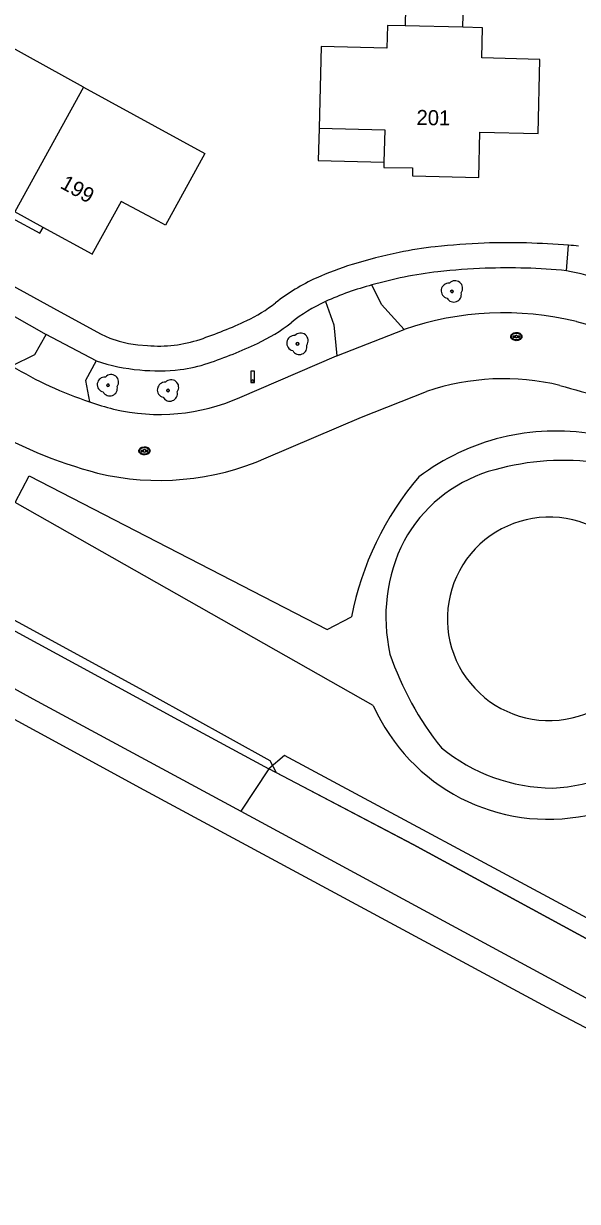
# Model space of a CAD drawing. Extents: x 194485 to 197793, y 468269 to 470822.
# Drawn here: x 197516.7 to 197560.7, y 468383.9 to 468477.4 of the extents above; entities that cross this region are included whole.
import ezdxf

# ---------------------------------------------------------------- set-up
doc = ezdxf.new("R2010")
doc.units = 0
for name, color, linetype in [('BGT begrenzing kruinlijn', 7, 'Continuous'), ('BGT grensvlak begroeid terreindeel', 7, 'Continuous'), ('BGT grensvlak begroeid terreindeel LR', 7, 'Continuous'), ('BGT grensvlak gebouwinstallatie plus 1', 7, 'Continuous'), ('BGT grensvlak pand op maaiveld', 7, 'Continuous'), ('BGT grensvlak pand op maaiveld LR', 7, 'Continuous'), ('BGT grensvlak vegetatieobject', 7, 'Continuous'), ('BGT grensvlak waterdeel', 7, 'Continuous'), ('BGT grensvlak wegdeel', 7, 'Continuous'), ('BGT lijnelement scheiding hek', 7, 'Continuous'), ('BGT puntobject paal lichtmast', 7, 'Continuous'), ('BGT puntobject put inspectie- rioolput', 7, 'Continuous'), ('BGT puntobject vegetatieobject boom', 7, 'Continuous'), ('BGT tekst huisnummerreeks', 7, 'Continuous')]:
    doc.layers.add(name, color=color, linetype=linetype)

msp = doc.modelspace()

# ---------------------------------------------------------------- linework, layer by layer
at = {"layer": 'BGT begrenzing kruinlijn'}
for centre, start, end in [((197558.464, 468430.134), 87.94662, 267.94764), ((197558.465, 468430.134), 267.94662, 87.94764)]:
    msp.add_arc(centre, 8.082, start, end, dxfattribs=at)
at = {"layer": 'BGT grensvlak begroeid terreindeel'}
msp.add_lwpolyline([(197019.583, 468701.214), (197091.487, 468661.826), (197280.71, 468557.748), (197386.189, 468500), (197454.514, 468462.593), (197487.133, 468444.874), (197528.996, 468422.121), (197536.205, 468418.22)], dxfattribs=at)
at = {"layer": 'BGT grensvlak begroeid terreindeel LR'}
msp.add_line((197536.205, 468418.22), (197533.985, 468414.849), dxfattribs=at)
for points in [[(197432.167, 468470.909), (197517.471, 468423.785), (197533.985, 468414.849)], [(197533.985, 468414.849), (197561.682, 468399.859), (197612.534, 468373.368), (197659.479, 468349.294), (197739.713, 468308.473), (197763.444, 468295.971)]]:
    msp.add_lwpolyline(points, dxfattribs=at)
at = {"layer": 'BGT grensvlak gebouwinstallatie plus 1'}
for points in [[(197551.623, 468477.121), (197551.697, 468480.056), (197547.096, 468480.171), (197547.023, 468477.236)], [(197540.191, 468469.112), (197540.12, 468466.533), (197545.349, 468466.402)], [(197515.782, 468461.99), (197518.02, 468460.762), (197518.283, 468461.228)]]:
    msp.add_lwpolyline(points, dxfattribs=at)
at = {"layer": 'BGT grensvlak pand op maaiveld'}
for p, q in [((197551.623, 468477.121), (197547.023, 468477.236)), ((197518.283, 468461.228), (197516.042, 468462.463))]:
    msp.add_line(p, q, dxfattribs=at)
for points in [[(197521.501, 468472.374), (197512.319, 468477.417), (197509.501, 468472.3), (197512.547, 468470.619), (197509.914, 468465.839), (197513.816, 468463.69)], [(197547.023, 468477.236), (197545.632, 468477.271), (197545.584, 468475.474), (197540.361, 468475.602), (197540.191, 468469.112)], [(197545.349, 468466.402), (197545.337, 468465.997), (197547.626, 468465.965), (197547.611, 468465.325), (197552.893, 468465.193), (197552.969, 468468.793), (197557.589, 468468.676), (197557.736, 468474.574), (197553.112, 468474.687), (197553.166, 468477.082), (197551.623, 468477.121)], [(197521.501, 468472.374), (197531.135, 468467.084), (197527.989, 468461.41), (197527.406, 468461.723), (197524.492, 468463.292), (197522.164, 468459.069), (197522.169, 468459.088), (197518.283, 468461.228)], [(197540.191, 468469.112), (197545.426, 468468.968), (197545.349, 468466.402)]]:
    msp.add_lwpolyline(points, dxfattribs=at)
at = {"layer": 'BGT grensvlak pand op maaiveld LR'}
msp.add_line((197521.501, 468472.374), (197516.042, 468462.463), dxfattribs=at)
at = {"layer": 'BGT grensvlak vegetatieobject'}
for points in [[(197777.34, 468296.044), (197775.142, 468292.173), (197771.422, 468294.047), (197758.915, 468300.516), (197747.883, 468306.267), (197749.711, 468309.618), (197712.522, 468328.487), (197683.273, 468343.475), (197659.598, 468355.603), (197630.516, 468370.284), (197578.333, 468397.474), (197563.175, 468405.444), (197562.58, 468405.764), (197537.444, 468419.269), (197536.205, 468418.22)], [(197763.712, 468296.446), (197754.995, 468300.861), (197745.984, 468305.601), (197747.759, 468309.018), (197735.959, 468315.022), (197722.039, 468321.941), (197705.9, 468330.183), (197675.778, 468345.78), (197652.783, 468357.36), (197611.663, 468378.341), (197597, 468386.1), (197578.242, 468395.835), (197563.201, 468403.771), (197547.664, 468412.214), (197536.205, 468418.22)]]:
    msp.add_lwpolyline(points, dxfattribs=at)
at = {"layer": 'BGT grensvlak waterdeel'}
msp.add_lwpolyline([(197544.502, 468423.249), (197516.07, 468439.365), (197517.187, 468441.479), (197540.848, 468429.276), (197542.764, 468430.3)], dxfattribs=at)
for centre, radius, start, end in [((197559.01, 468426.957), 18.095, 80.55968, 126.98085), ((197559.636, 468422.192), 20.529, 83.49946, 106.99983), ((197557.117, 468430.756), 11.603, 107.4707, 151.27948), ((197566.624, 468425.638), 24.311, 139.5458, 168.9441), ((197558.85, 468430.286), 13.354, 153.08154, 192.76251), ((197568.789, 468435.088), 24.237, 198.65404, 218.81906), ((197558.396, 468429.411), 15.199, 203.91955, 281.60088), ((197558.896, 468430.906), 14.216, 230.76567, 269.43452), ((197558.062, 468430.905), 14.23, 272.79623, 310.45915)]:
    msp.add_arc(centre, radius, start, end, dxfattribs=at)
at = {"layer": 'BGT grensvlak wegdeel'}
for p, q in [((197506.531, 468459.495), (197518.526, 468452.73)), ((197559.836, 468457.781), (197560.014, 468459.807)), ((197541.605, 468451.02), (197546.94, 468453.108)), ((197560.626, 468453.742), (197562.008, 468453.371)), ((197522.508, 468450.621), (197518.526, 468452.73))]:
    msp.add_line(p, q, dxfattribs=at)
for points in [[(197429.975, 468469.298), (197492.28, 468435.091), (197526.284, 468416.553), (197558.636, 468399.095), (197612.238, 468370.946), (197701.765, 468325.022), (197742.412, 468303.802)], [(197513.504, 468457.872), (197519.648, 468454.521), (197522.879, 468452.739), (197523.584, 468452.436), (197524.311, 468452.193), (197525.057, 468452.013), (197525.815, 468451.896), (197526.581, 468451.844)], [(197546.94, 468453.108), (197545.14, 468455.094), (197544.398, 468456.66)], [(197540.697, 468455.334), (197541.375, 468453.498), (197541.605, 468451.02)], [(197515.801, 468450.217), (197517.631, 468451.125), (197518.526, 468452.73)], [(197533.904, 468447.721), (197541.585, 468451.012), (197541.605, 468451.02)], [(197522.508, 468450.621), (197521.639, 468449.069), (197521.97, 468447.368)], [(197535.992, 468442.918), (197543.571, 468446.165), (197548.739, 468448.187)]]:
    msp.add_lwpolyline(points, dxfattribs=at)
for centre, radius, start, end in [((197552.686, 468429.512), 30.353, 96.17217, 101.65615), ((197555.563, 468402.763), 57.256, 92.25138, 96.15632), ((197555.196, 468411.385), 48.627, 88.26014, 92.21761), ((197554.551, 468390.274), 69.747, 85.50798, 88.2577), ((197555.27, 468399.752), 60.243, 84.7355, 85.48292), ((197554.592, 468420.198), 39.86, 101.63439, 107.1676), ((197549.951, 468435.164), 24.191, 107.12689, 114.35462), ((197552.679, 468429.605), 28.26, 96.17646, 101.67876), ((197555.497, 468403.484), 54.532, 92.21193, 96.16753), ((197555.203, 468411.741), 46.27, 88.25576, 92.24262), ((197555.173, 468410.814), 47.198, 84.3301, 88.25403), ((197555.93, 468436.46), 21.676, 71.27024, 79.61788), ((197546.389, 468443.011), 15.573, 114.32032, 128.33147), ((197550.57, 468433.606), 23.866, 104.98719, 114.43614), ((197554.631, 468420.003), 38.058, 101.63108, 105.59729), ((197529.564, 468464.286), 11.551, 295.04249, 308.34644), ((197546.401, 468443.002), 13.588, 114.82148, 128.34661), ((197519.394, 468485.998), 35.527, 288.62962, 295.07967), ((197554.854, 468430.298), 24.144, 76.16945, 109.13518), ((197529.541, 468464.325), 13.596, 295.06087, 308.31915), ((197527.506, 468461.927), 10.126, 264.75847, 288.64363), ((197519.34, 468486.135), 37.674, 288.64346, 295.06524), ((197532.054, 468477.306), 31.591, 239.03726, 251.38537), ((197527.392, 468465.372), 15.539, 251.68079, 264.69771), ((197527.869, 468460.862), 11.001, 276.75595, 288.62938), ((197527.379, 468465.179), 15.345, 264.68015, 276.67759), ((197554.857, 468430.305), 18.9, 76.32615, 108.88782), ((197590.558, 468557.829), 113.54, 254.03317, 257.5821), ((197532.055, 468477.276), 31.563, 251.36658, 254.99316), ((197527.504, 468462.203), 15.833, 256.77379, 293.84081), ((197532.053, 468477.299), 36.822, 239.27854, 255.12752), ((197527.506, 468462.186), 21.054, 256.53153, 293.77013)]:
    msp.add_arc(centre, radius, start, end, dxfattribs=at)
at = {"layer": 'BGT lijnelement scheiding hek'}
msp.add_lwpolyline([(197141.731, 468635.146), (197260.438, 468570.015), (197279.689, 468559.329), (197296.669, 468550.124), (197316.113, 468539.31), (197420.228, 468482.405), (197464.176, 468458.291), (197526.832, 468424.115), (197536.28, 468418.881), (197536.782, 468417.918), (197547.664, 468412.214), (197563.201, 468403.771), (197578.242, 468395.835), (197597, 468386.1), (197611.663, 468378.341), (197652.783, 468357.36), (197675.778, 468345.78), (197705.9, 468330.183), (197722.039, 468321.941), (197735.959, 468315.022), (197747.759, 468309.018), (197745.984, 468305.601), (197754.995, 468300.861), (197775.877, 468290.286)], dxfattribs=at)
at = {"layer": 'BGT puntobject paal lichtmast'}
for points in [[(197535.071, 468449.805), (197534.771, 468449.805), (197534.771, 468448.905), (197534.921, 468448.905)], [(197534.921, 468448.905), (197535.071, 468448.905), (197535.071, 468449.805)]]:
    msp.add_lwpolyline(points, dxfattribs=at)
for start, end in [(0, 180), (0, 180), (180, 0), (180, 270), (270, 0)]:
    msp.add_arc((197534.921, 468449.005), 0.1, start, end, dxfattribs=at)
at = {"layer": 'BGT puntobject put inspectie- rioolput'}
for p, q in [((197555.772, 468452.592), (197555.615, 468452.592)), ((197555.615, 468452.517), (197555.772, 468452.517)), ((197556.115, 468452.592), (197555.958, 468452.592)), ((197555.958, 468452.517), (197556.115, 468452.517)), ((197526.238, 468443.513), (197526.081, 468443.513)), ((197526.581, 468443.513), (197526.424, 468443.513)), ((197526.081, 468443.438), (197526.238, 468443.438)), ((197526.424, 468443.438), (197526.581, 468443.438))]:
    msp.add_line(p, q, dxfattribs=at)
for centre, radius, start, end in [((197555.615, 468452.554), 0.0375, 90, 270), ((197555.865, 468452.554), 0.1, 0, 180), ((197555.865, 468452.554), 0.1, 157.97569, 180), ((197555.865, 468452.554), 0.1, 180, 202.02431), ((197555.865, 468452.554), 0.1, 180, 0), ((197555.865, 468452.554), 0.1, 0, 22.02431), ((197555.865, 468452.554), 0.1, 337.97569, 0), ((197556.115, 468452.554), 0.0375, 270, 90), ((197526.081, 468443.475), 0.0375, 90, 270), ((197526.331, 468443.475), 0.1, 0, 180), ((197526.331, 468443.475), 0.1, 157.97569, 180), ((197526.331, 468443.475), 0.1, 0, 22.02431), ((197526.581, 468443.475), 0.0375, 270, 90), ((197526.331, 468443.475), 0.1, 180, 202.02431), ((197526.331, 468443.475), 0.1, 180, 0), ((197526.331, 468443.475), 0.1, 337.97569, 0)]:
    msp.add_arc(centre, radius, start, end, dxfattribs=at)
for centre in [(197555.865, 468452.554), (197526.331, 468443.475)]:
    msp.add_ellipse(centre, major_axis=(0.392, 0), ratio=0.689655, dxfattribs=at)
for points in [[(197556.307, 468452.554), (197556.307, 468452.597), (197556.295, 468452.641), (197556.229, 468452.755), (197556.148, 468452.812), (197555.956, 468452.877), (197555.846, 468452.883), (197555.643, 468452.842), (197555.552, 468452.795), (197555.449, 468452.678), (197555.424, 468452.618), (197555.422, 468452.496), (197555.446, 468452.435), (197555.53, 468452.336), (197555.589, 468452.297), (197555.768, 468452.229), (197555.902, 468452.222), (197556.135, 468452.284), (197556.235, 468452.353), (197556.298, 468452.478), (197556.307, 468452.516), (197556.307, 468452.554)], [(197526.773, 468443.475), (197526.773, 468443.518), (197526.761, 468443.562), (197526.695, 468443.676), (197526.614, 468443.733), (197526.422, 468443.798), (197526.312, 468443.804), (197526.109, 468443.763), (197526.018, 468443.716), (197525.915, 468443.599), (197525.89, 468443.539), (197525.888, 468443.417), (197525.912, 468443.356), (197525.996, 468443.257), (197526.055, 468443.218), (197526.234, 468443.15), (197526.368, 468443.143), (197526.601, 468443.205), (197526.701, 468443.274), (197526.764, 468443.399), (197526.773, 468443.437), (197526.773, 468443.475)]]:
    msp.add_open_spline(points, degree=3, dxfattribs=at)
at = {"layer": 'BGT puntobject vegetatieobject boom'}
for centre in [(197550.745, 468456.142), (197538.48, 468451.981), (197523.43, 468448.688), (197528.2, 468448.273)]:
    msp.add_circle(centre, 0.1, dxfattribs=at)
for centre, radius, start, end in [((197550.495, 468456.192), 0.6, 85.13702, 257.75442), ((197550.995, 468456.392), 0.6, 323.54458, 138.4658), ((197550.895, 468455.892), 0.6, 208.50578, 13.83556), ((197550.745, 468456.142), 0.1, 0, 180), ((197550.745, 468456.142), 0.1, 180, 0), ((197538.23, 468452.031), 0.6, 85.13702, 257.75442), ((197538.73, 468452.231), 0.6, 323.54458, 138.4658), ((197538.48, 468451.981), 0.1, 0, 180), ((197538.48, 468451.981), 0.1, 180, 0), ((197538.63, 468451.731), 0.6, 208.50578, 13.83556), ((197523.18, 468448.738), 0.6, 85.13702, 257.75442), ((197523.68, 468448.938), 0.6, 323.54458, 138.4658), ((197528.45, 468448.523), 0.6, 323.54458, 138.4658), ((197523.58, 468448.438), 0.6, 208.50578, 13.83556), ((197523.43, 468448.688), 0.1, 0, 180), ((197523.43, 468448.688), 0.1, 180, 0), ((197527.95, 468448.323), 0.6, 85.13702, 257.75442), ((197528.2, 468448.273), 0.1, 0, 180), ((197528.2, 468448.273), 0.1, 180, 0), ((197528.35, 468448.023), 0.6, 208.50578, 13.83556)]:
    msp.add_arc(centre, radius, start, end, dxfattribs=at)

# ---------------------------------------------------------------- texts
at = {"layer": 'BGT tekst huisnummerreeks'}
for s, rotation, p in [('201', 359.2, (197547.926, 468469.361)), ('199', 331, (197519.561, 468464.399))]:
    msp.add_text(s, height=1.2, rotation=rotation, dxfattribs=at).set_placement(p)

doc.saveas('drawing.dxf')
